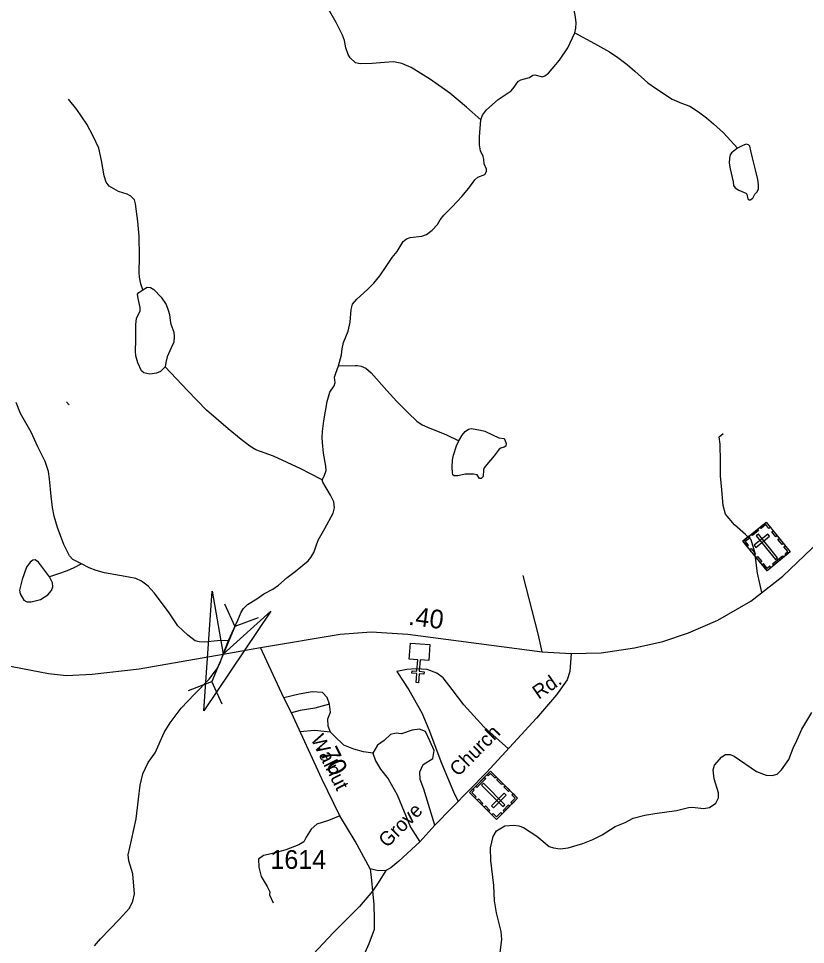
# Model space of a CAD drawing. Extents: x 2126262 to 2293712, y 749403 to 919119.
# Drawn here: x 2234635 to 2239880, y 846622 to 852796 of the extents above; entities that cross this region are included whole.
import ezdxf

# ---------------------------------------------------------------- set-up
doc = ezdxf.new("R2010")
doc.units = 0
for name, color, linetype in [('Exist Cultural Cemetery CELL', 7, 'Continuous'), ('Exist Cultural Church CELL', 7, 'Continuous'), ('Exist Hydrographic Creek Single Shore', 7, 'Continuous'), ('Exist Hydrographic Misc Water Feature', 7, 'Continuous'), ('Exist Hydrographic Pond Under 1500 Sq Ft', 7, 'Continuous'), ('Exist Road Non-System Type 51', 7, 'Continuous'), ('Exist Road Primary NC Attributed', 7, 'Continuous'), ('Exist Road Primary NC Service Mileage Hundredths English Label', 7, 'Continuous'), ('Exist Road Secondary Mileage Hundredths English Label', 7, 'Continuous'), ('Exist Road Secondary Structure Culvert Attributed CELL', 7, 'Continuous'), ('Exist Road Secondary Structure Culvert CELL', 7, 'Continuous'), ('Exist Road Secondary Type 51 Attributed', 7, 'Continuous'), ('Exist Road Secondary Type 51 Label', 7, 'Continuous'), ('Exist Road Secondary Type 51 Number Label', 7, 'Continuous')]:
    doc.layers.add(name, color=color, linetype=linetype)

msp = doc.modelspace()

# ---------------------------------------------------------------- linework, layer by layer
at = {"layer": 'Exist Cultural Cemetery CELL'}
for points in [[(2239462.7, 849311.3), (2239617.1, 849436.8), (2239777.7, 849239.2), (2239623.3, 849113.7)], [(2239520.1, 849358), (2239560.4, 849390.7), (2239567.5, 849381.8), (2239527.3, 849349.1)], [(2239644.5, 849403.2), (2239635.7, 849396.1), (2239615.4, 849421.1), (2239584, 849395.5), (2239576.9, 849404.1), (2239617.2, 849436.8)], [(2239490, 849277.6), (2239498.8, 849284.8), (2239478.5, 849309.8), (2239509.9, 849335.4), (2239502.9, 849344), (2239462.7, 849311.3)], [(2239537.2, 849284.2), (2239549, 849269.7), (2239640.4, 849344), (2239628.6, 849358.5)], [(2239565.7, 849357.3), (2239551.2, 849345.5), (2239679.1, 849188.1), (2239693.6, 849199.9)], [(2239681.8, 849339.3), (2239654.5, 849372.9), (2239663.3, 849380.1), (2239690.6, 849346.5)], [(2239723.3, 849288.2), (2239696, 849321.8), (2239704.9, 849328.9), (2239732.2, 849295.3)], [(2239536.7, 849220.1), (2239509.4, 849253.7), (2239518.2, 849260.9), (2239545.6, 849227.3)], [(2239752, 849218.3), (2239744.8, 849227.3), (2239761.9, 849241.1), (2239736.4, 849272.5), (2239745, 849279.5), (2239777.7, 849239.2)], [(2239579.1, 849167.9), (2239551.8, 849201.5), (2239560.6, 849208.7), (2239587.9, 849175.1)], [(2239660.6, 849158.8), (2239726.4, 849212.3), (2239733.6, 849203.5), (2239667.8, 849150)], [(2239648.9, 849134.6), (2239641.6, 849143.5), (2239624.6, 849129.6), (2239599.1, 849161), (2239590.4, 849153.9), (2239623.2, 849113.7)], [(2237961.4, 847597.5), (2237821.1, 847456.2), (2237640.5, 847635.7), (2237780.8, 847776.9)], [(2237757.5, 847753.4), (2237765.7, 847745.3), (2237781.2, 847760.9), (2237809.8, 847732.5), (2237817.7, 847740.4), (2237780.9, 847776.9)], [(2237748.4, 847728.1), (2237688.6, 847667.9), (2237680.5, 847675.9), (2237740.3, 847736.1)], [(2237830.4, 847727.7), (2237861.2, 847697.1), (2237853.1, 847689.1), (2237822.4, 847719.6)], [(2237663.8, 847659.2), (2237672, 847651.1), (2237656.5, 847635.5), (2237685.1, 847607), (2237677.3, 847599.1), (2237640.5, 847635.7)], [(2237863.8, 847540.8), (2237877, 847554), (2237733.1, 847696.9), (2237719.9, 847683.7)], [(2237878.1, 847680.3), (2237908.8, 847649.8), (2237900.8, 847641.7), (2237870.1, 847672.2)], [(2237699.8, 847592.8), (2237730.5, 847562.3), (2237722.5, 847554.2), (2237691.7, 847584.7)], [(2237884.4, 847616.5), (2237871.1, 847629.7), (2237788.2, 847546.1), (2237801.4, 847533)], [(2237930.7, 847628), (2237922.7, 847620), (2237945.6, 847597.3), (2237917, 847568.5), (2237924.9, 847560.7), (2237961.4, 847597.5)], [(2237746.5, 847546.3), (2237777.2, 847515.8), (2237769.2, 847507.7), (2237738.5, 847538.3)], [(2237909.2, 847544.9), (2237872.7, 847508.2), (2237864.6, 847516.2), (2237901.1, 847553)], [(2237790.3, 847486.7), (2237798.3, 847494.8), (2237821.2, 847472.1), (2237849.7, 847500.9), (2237857.6, 847493), (2237821.1, 847456.2)]]:
    msp.add_lwpolyline(points, close=True, dxfattribs=at)
at = {"layer": 'Exist Cultural Church CELL'}
msp.add_lwpolyline([(2237368.8, 848514.9), (2237312.1, 848519.2), (2237306.2, 848443.3), (2237338.1, 848440.8), (2237336.9, 848424.9), (2237305, 848427.3), (2237300.4, 848367.4), (2237284.4, 848368.6), (2237289, 848428.6), (2237257.1, 848431), (2237258.3, 848446.9), (2237290.3, 848444.5), (2237296.1, 848520.4), (2237238.6, 848524.9), (2237246.7, 848631.1), (2237377, 848621.1)], close=True, dxfattribs=at)
at = {"layer": 'Exist Hydrographic Creek Single Shore'}
for points in [[(2238343.3, 852699.7), (2238349.7, 852731.8), (2238350.9, 852766.2), (2238347.2, 852805.4), (2238335, 852865.5), (2238330.1, 852928.1), (2238330.1, 853000.5), (2238335, 853079.5), (2238353.4, 853189.9)], [(2237716.1, 852120), (2237727.2, 852151.9), (2237754.2, 852187.5), (2237832.7, 852256.2), (2237918.5, 852312.6), (2237939.3, 852337.1), (2237955.3, 852365.4), (2237967.5, 852378.8), (2237983.5, 852386.2), (2238041.1, 852403.4), (2238061.9, 852418.1), (2238076.7, 852420.6), (2238128.2, 852407.1), (2238142.9, 852413.2), (2238166.2, 852431.6), (2238240.3, 852518.1), (2238295.5, 852600.3), (2238343.3, 852699.7)], [(2236767.1, 850479.2), (2236787.2, 850552.6), (2236792.1, 850594.3), (2236802, 850636), (2236832.6, 850710.8), (2236846.1, 850770.2), (2236851, 850856), (2236860.8, 850890.4), (2236889, 850924.7), (2236961.3, 850988.5), (2237003, 851030.2), (2237042.3, 851080.5), (2237085.2, 851143.1), (2237126.4, 851201.3), (2237158.2, 851243), (2237198.7, 851309.2), (2237220.8, 851326.4), (2237245.3, 851335), (2237323.8, 851343.6), (2237354.4, 851355.8), (2237391.2, 851384), (2237428, 851422.1), (2237445.1, 851452.7), (2237469.6, 851484.6), (2237524.8, 851539.8), (2237588.6, 851609.8), (2237635.2, 851665.5), (2237675.6, 851719.4), (2237695.2, 851737.8), (2237741.8, 851755), (2237754.1, 851774.6), (2237754.1, 851790.6), (2237738.2, 851827.4), (2237736.9, 851856.8), (2237730.8, 851876.5), (2237713.6, 851914.5), (2237706.3, 851953.7), (2237707.5, 852007.7), (2237716.1, 852120)], [(2236659.7, 849720.9), (2236672.1, 849743.4), (2236684.8, 849781.5), (2236683.2, 849811.6), (2236667.3, 849898.7), (2236661, 849968.4), (2236657.8, 850001.7), (2236661, 850042.9), (2236670.5, 850114.2), (2236692.7, 850241.6), (2236710.1, 850304.9), (2236738.6, 850346.1), (2236744.9, 850368.3), (2236741.8, 850404.8), (2236749.7, 850431.7), (2236767.1, 850479.2)], [(2236035.2, 848649.7), (2236096, 848783.1), (2236118.2, 848837), (2236134, 848862.4), (2236161, 848889.3), (2236224.3, 848927.3), (2236270.2, 848959), (2236330.4, 848990.7), (2236368.4, 849017.6), (2236425.4, 849068.3), (2236479.2, 849107.9), (2236529.9, 849150.7), (2236566.3, 849179.2), (2236583.7, 849201.4), (2236602.7, 849236.3), (2236632.8, 849317.1), (2236677.2, 849395.2), (2236732.6, 849496.6), (2236740.5, 849533), (2236737.3, 849574.2), (2236715.2, 849618.6), (2236662.9, 849703.5), (2236659.7, 849720.9)], [(2235141.4, 846612.5), (2235182.5, 846660), (2235306, 846788.3), (2235375.7, 846863.6), (2235397.9, 846911.1), (2235407.4, 846960.2), (2235402.6, 847037.9), (2235396.3, 847093.3), (2235371, 847178.9), (2235366.2, 847218.5), (2235388.4, 847318.3), (2235420.1, 847459.9), (2235434.3, 847589.9), (2235447, 847683.3), (2235462.8, 847759.4), (2235499.2, 847835.4), (2235545.1, 847900.4), (2235606.9, 848034.1), (2235646.5, 848100.7), (2235719.3, 848197.3), (2235808, 848290.8), (2235905.4, 848391.4), (2235954.5, 848454.8), (2235978.2, 848500.7), (2236000.2, 848558.4), (2236035.2, 848649.7)], [(2237845.7, 846567.4), (2237856.7, 846654.9), (2237851.8, 846709.2), (2237821.4, 846833.2), (2237806.8, 846912.2), (2237802, 847015.6), (2237782.5, 847182.7), (2237781.3, 847266.6), (2237798.3, 847342), (2237821.4, 847379.7), (2237876.1, 847413.8), (2237936.9, 847417.4), (2237968.5, 847413.8), (2238000.1, 847401.6), (2238090, 847343.2), (2238172.6, 847275.1), (2238200.6, 847265.4), (2238244.3, 847260.6), (2238297.8, 847266.6), (2238395.6, 847294.6), (2238462.4, 847321.3), (2238524.4, 847353), (2238611.9, 847407.7), (2238677.5, 847434.4), (2238732.2, 847463.6), (2238809.2, 847484.9), (2238874.9, 847495.8), (2239020.7, 847514.1), (2239100.9, 847535.9), (2239127.6, 847537.2), (2239199.3, 847528.7), (2239240.6, 847535.9), (2239281.9, 847565.1), (2239299, 847600.4), (2239299, 847633.2), (2239272.2, 847725.6), (2239263.7, 847786.4), (2239273.4, 847816.8), (2239323.3, 847872.7), (2239346.8, 847889), (2239378.4, 847889), (2239405.2, 847876.9), (2239553.4, 847774.7), (2239616.6, 847750.4), (2239656.7, 847748), (2239691.9, 847756.5), (2239719.9, 847786.9), (2239768.5, 847856.2), (2239797.7, 847931.6), (2239822, 847981.4), (2239856, 848058), (2239922.8, 848168.7)]]:
    msp.add_lwpolyline(points, dxfattribs=at)
at = {"layer": 'Exist Hydrographic Misc Water Feature'}
for points in [[(2237716.1, 852120), (2237621.7, 852204.6), (2237510.1, 852297.8), (2237381.4, 852388.6), (2237251.4, 852468.4), (2237190.6, 852496.1), (2237134.2, 852505.9), (2237074.1, 852502.2), (2236992, 852494.9), (2236911.1, 852493.6), (2236881.6, 852501), (2236844.9, 852532.9), (2236832.6, 852556.2), (2236816.7, 852600.4), (2236808.1, 852649.4), (2236793.4, 852683.8), (2236752.9, 852768.4), (2236700.2, 852857.3)], [(2238343.3, 852699.7), (2238473.3, 852629.7), (2238572.6, 852574.5), (2238630.2, 852535.3), (2238690.3, 852489.9), (2238741.8, 852444.5), (2238829.4, 852367.6), (2238880.9, 852332), (2238991.3, 852257.2), (2239052.6, 852230.2), (2239109, 852210.6), (2239166.6, 852173.8), (2239220.5, 852133.3), (2239267.1, 852094), (2239333, 852034.5), (2239380.8, 851983), (2239426.2, 851931.5)], [(2235463.6, 850987.7), (2235450.9, 851026.3), (2235441.4, 851070.7), (2235439.8, 851102.4), (2235441.4, 851206.9), (2235439.8, 851344.8), (2235430.3, 851443), (2235414.5, 851560.2), (2235408.2, 851586.5), (2235384.4, 851611.9), (2235359.1, 851624.6), (2235302.1, 851642), (2235240.3, 851678.4), (2235219.7, 851705.4), (2235205.5, 851746.6), (2235188.1, 851848), (2235169.7, 851930.4), (2235131.7, 852011.2), (2235090.5, 852091.3), (2235024, 852189.6), (2234968.6, 852257.7)], [(2236659.7, 849720.9), (2236575.8, 849761.3), (2236517.2, 849793), (2236335.1, 849877), (2236216.4, 849919.8), (2236176.8, 849943.5), (2236118.2, 849987.9), (2236032.1, 850060), (2235888, 850185.2), (2235761.3, 850315.1), (2235612.4, 850473.5)], [(2236767.1, 850479.2), (2236877.7, 850483.2), (2236893.7, 850483.2), (2236918.2, 850477.1), (2236948.8, 850463.6), (2236984.4, 850434.1), (2237089.8, 850316.4), (2237156.6, 850241.8), (2237231.4, 850167), (2237290.3, 850110.5), (2237325.8, 850087.2), (2237376.1, 850063.9), (2237482.8, 850022.2), (2237568.6, 849980.5)], [(2235054.4, 849159.2), (2234997.4, 849188.5), (2234975.3, 849212.3), (2234962.6, 849240.8), (2234937.3, 849288.4), (2234896.1, 849402.4), (2234872.3, 849476.9), (2234861.2, 849535.5), (2234853.3, 849610), (2234842.2, 849727.2), (2234834.3, 849775.4), (2234812.2, 849841.9), (2234764.7, 849940.2), (2234718.7, 850036.8), (2234649.1, 850162), (2234620.6, 850234.9)], [(2234954.5, 850238.9), (2234958.6, 850235), (2234962.5, 850231), (2234966.8, 850227), (2234972.8, 850223.1)], [(2235054.4, 849159.2), (2235003.8, 849133.9), (2234959.4, 849113.3), (2234896.1, 849091.1), (2234840.7, 849072.1)], [(2236035.2, 848649.7), (2235962.4, 848645.9), (2235875.3, 848637.9), (2235838.9, 848639.5), (2235813.5, 848647.4), (2235762.9, 848683.9), (2235697.9, 848747.3), (2235634.6, 848839.2), (2235539.6, 848965.9), (2235498.4, 849010.3), (2235454.1, 849043.5), (2235416.1, 849062.5), (2235369.5, 849070.5), (2235307.8, 849081.6), (2235208, 849100.6), (2235152.6, 849116.4), (2235105.1, 849133.9), (2235054.4, 849159.2)]]:
    msp.add_lwpolyline(points, dxfattribs=at)
for points in [[(2239426.2, 851931.5), (2239386.9, 851900.8), (2239377.1, 851886.1), (2239372.2, 851864), (2239371, 851830.9), (2239377.1, 851794.1), (2239396.7, 851707), (2239399.2, 851682.5), (2239411.4, 851666.5), (2239436, 851650.6), (2239481.3, 851631), (2239488.7, 851623.6), (2239494.8, 851594.1), (2239504.6, 851586.8), (2239512, 851586.8), (2239527.9, 851597.8), (2239541.4, 851623.6), (2239556.1, 851638.3), (2239565.9, 851656.7), (2239565.9, 851689.8), (2239562.2, 851723), (2239547.5, 851786.7), (2239525.5, 851866.5), (2239515.7, 851913.1), (2239508.3, 851945), (2239499.7, 851953.6), (2239483.8, 851957.3), (2239458, 851947.4)], [(2234840.7, 849072.1), (2234767.8, 849171.9), (2234745.7, 849186.1), (2234729.8, 849184.6), (2234712.4, 849170.3), (2234688.6, 849137), (2234660.1, 849054.6), (2234642.7, 848983.3), (2234645.9, 848959.6), (2234671.2, 848916.8), (2234691.8, 848907.3), (2234718.7, 848905.7), (2234782.1, 848921.6), (2234829.6, 848953.2), (2234854.9, 848981.8), (2234864.4, 849007.1), (2234862.8, 849032.5)]]:
    msp.add_lwpolyline(points, close=True, dxfattribs=at)
at = {"layer": 'Exist Hydrographic Pond Under 1500 Sq Ft'}
for points in [[(2235612.4, 850473.5), (2235582.4, 850442.6), (2235553.9, 850430), (2235509.5, 850425.2), (2235469.9, 850433.1), (2235454.1, 850445.8), (2235430.3, 850499.7), (2235416.1, 850545.6), (2235414.5, 850577.3), (2235416.1, 850650.2), (2235416.1, 850756.3), (2235422.4, 850794.4), (2235446.2, 850846.6), (2235446.2, 850868.8), (2235431.9, 850929), (2235428.8, 850957.6), (2235436.7, 850968.6), (2235463.6, 850987.7)], [(2235463.6, 850987.7), (2235493.7, 851003.5), (2235515.8, 851001.9), (2235538, 850989.2), (2235585.5, 850937), (2235618.8, 850887.8), (2235633, 850851.4), (2235642.5, 850821.3), (2235645.7, 850781.7), (2235650.4, 850757.9), (2235669.4, 850704.1), (2235672.6, 850675.5), (2235669.4, 850637.5), (2235652, 850599.5), (2235626.7, 850539.3), (2235617.2, 850502.8), (2235612.4, 850473.5)]]:
    msp.add_lwpolyline(points, dxfattribs=at)
msp.add_lwpolyline([(2237568.6, 849980.5), (2237591.5, 850017.7), (2237611.1, 850041), (2237633.2, 850056.9), (2237651.6, 850061.9), (2237678.6, 850058.2), (2237712.9, 850050.8), (2237742.3, 850043.5), (2237793.8, 850018.9), (2237835.5, 849999.3), (2237868.6, 849994.4), (2237877.2, 849985.8), (2237884.5, 849962.5), (2237882.1, 849944.1), (2237872.3, 849938), (2237849, 849931.8), (2237838, 849924.5), (2237804.8, 849879.1), (2237757, 849822.6), (2237737.4, 849799.3), (2237733.7, 849785.8), (2237732.5, 849741.7), (2237719, 849729.4), (2237708, 849729.4), (2237690.8, 849752.7), (2237667.5, 849757.6), (2237611.1, 849757.6), (2237562.1, 849746.6), (2237538.8, 849745.4), (2237529, 849753.9), (2237526.5, 849766.2), (2237525.3, 849804.2), (2237526.5, 849850.9), (2237535.1, 849884), (2237553.5, 849946.5)], close=True, dxfattribs=at)
at = {"layer": 'Exist Road Non-System Type 51'}
for points in [[(2239589.5, 848968.3), (2239559.6, 849097.1), (2239542.9, 849236.7), (2239518.5, 849319.8), (2239480.8, 849356.1), (2239405.5, 849420.3), (2239347.2, 849492), (2239330.5, 849547.8), (2239322.1, 849652.5), (2239313.7, 849746.1), (2239313.7, 849841), (2239311, 849956.9), (2239305.4, 850007.4), (2239331.9, 850028.3)], [(2238124, 848572.5), (2238098.7, 848693.6), (2237998.2, 849081.7)], [(2237900.8, 847925.9), (2237736.9, 848074.1), (2237603, 848219.3), (2237524.1, 848321.9), (2237464.2, 848398.7), (2237422.3, 848430.8), (2237358.1, 848454.6), (2237282.8, 848458.8), (2237222.8, 848454.6), (2237157.2, 848442), (2237235.4, 848319.1), (2237323.3, 848167.2), (2237369.3, 848054.1), (2237454.3, 847831.7), (2237533.8, 847639), (2237564.6, 847574.1)], [(2236707.9, 848223.2), (2236691.4, 848269), (2236660.7, 848302.6), (2236592.3, 848306.7), (2236505.8, 848290), (2236403.2, 848265.9)], [(2236707.9, 848223.2), (2236610.2, 848196.7), (2236511.2, 848181.3), (2236454.8, 848166.8)], [(2236714.8, 848037.9), (2236699.5, 848076.6), (2236696.7, 848125.5), (2236713.5, 848171.5), (2236707.9, 848223.2)], [(2236714.8, 848037.9), (2236607.4, 848049), (2236511.3, 848040.4)], [(2236996, 847898.3), (2236933.8, 847905.2), (2236869.6, 847923.4), (2236804.1, 847949.9), (2236737.1, 848015.5), (2236714.8, 848037.9)], [(2237409.7, 847416.3), (2237367.8, 847555.3), (2237335.7, 847657.2), (2237312, 847722.8), (2237309.2, 847773.1), (2237332.9, 847821.9), (2237395.7, 847862.4), (2237404.1, 847914.1), (2237376.2, 847979.7), (2237346.9, 848042.5), (2237306.4, 848057.9), (2237259, 848050.9), (2237187.8, 848027.2), (2237151.6, 848031.4), (2237114.6, 848022.6), (2237071.3, 847982.1), (2237028.1, 847950), (2236996, 847898.3)], [(2236996, 847898.3), (2237014.1, 847846.7), (2237047.6, 847790.8), (2237099.2, 847725.2), (2237157.7, 847619.7), (2237248.4, 847404.7), (2237308.6, 847305.3)], [(2236775.7, 847478.5), (2236700.3, 847447.4), (2236622.2, 847425.1), (2236584.5, 847391.6), (2236552.4, 847337.1), (2236535.7, 847306.4), (2236503.6, 847285.5), (2236415.7, 847252), (2236338.1, 847231.4), (2236268.3, 847216), (2236233.5, 847190.9), (2236237.7, 847137.8), (2236253, 847075.7), (2236293.4, 847008.7), (2236310.1, 846972.4), (2236307.4, 846952.9), (2236332.5, 846899.8)], [(2236978.7, 847127.3), (2236987.4, 847048.5), (2236994.4, 846977.3)], [(2237084, 847115.4), (2237032.1, 847033.2), (2236994.4, 846977.3)], [(2236994.4, 846977.3), (2236907.9, 846874.8), (2236734.9, 846701.7), (2236531.6, 846485.1), (2236389.3, 846341.2), (2236202.9, 846149.1), (2236112.2, 846048.6), (2235984.3, 845890), (2235860.1, 845760.1), (2235724.8, 845619.1), (2235642.7, 845529), (2235579.9, 845473.1), (2235525.5, 845452.2), (2235459.9, 845446.6), (2235344.2, 845452.2), (2235273, 845449.4), (2235224.6, 845435.8), (2235180, 845379.9), (2235173, 845343.6)], [(2236994.4, 846977.3), (2237002.1, 846890), (2237006.3, 846790.9), (2237006.3, 846722.5), (2236970, 846627), (2236935.1, 846546), (2236922.6, 846467.8), (2236894.7, 846361.7)]]:
    msp.add_lwpolyline(points, dxfattribs=at)
at = {"layer": 'Exist Road Primary NC Attributed'}
for points in [[(2238318, 848561.3), (2238518.8, 848566.9), (2238741.3, 848599.7), (2238929.7, 848643), (2239099.9, 848698.8), (2239295.9, 848783.3), (2239514.9, 848910.4), (2239727.6, 849078.6), (2240113.2, 849445.1), (2241160.2, 850356.1), (2241922.6, 851036.8), (2243332.9, 852263)], [(2233324.8, 848733.2), (2233452.6, 848711.5), (2233686.9, 848657.1), (2234474.4, 848497.2), (2234835.7, 848428.8), (2234955.7, 848414.8), (2235125.9, 848423.2), (2235438.4, 848459.5), (2236000.2, 848558.4), (2236247.1, 848601.1)], [(2236247.1, 848601.1), (2236779.3, 848689.8), (2236984.3, 848706.5), (2237229.8, 848691.2), (2238124, 848572.5), (2238318, 848561.3)]]:
    msp.add_lwpolyline(points, dxfattribs=at)
at = {"layer": 'Exist Road Secondary Structure Culvert Attributed CELL'}
msp.add_lwpolyline([(2236316.8, 848844), (2235870.6, 848180), (2235925, 848978.1), (2236000.2, 848558.4)], close=True, dxfattribs=at)
at = {"layer": 'Exist Road Secondary Structure Culvert CELL'}
for p, q in [((2236008.8, 848893.8), (2236076.4, 848741.5)), ((2236232.1, 848800.8), (2236076.4, 848741.5)), ((2236076.4, 848741.5), (2235923.9, 848375.3)), ((2235768.3, 848316), (2235923.9, 848375.3)), ((2235991.5, 848223.1), (2235923.9, 848375.3))]:
    msp.add_line(p, q, dxfattribs=at)
at = {"layer": 'Exist Road Secondary Type 51 Attributed'}
for points in [[(2237033.1, 847112), (2236978.7, 847127.3), (2236879.6, 847311.6), (2236775.7, 847478.5), (2236655.7, 847725.6), (2236454.8, 848166.8), (2236403.2, 848265.9), (2236247.1, 848601.1)], [(2238318, 848561.3), (2238308.7, 848442.4), (2238292, 848386.5), (2238219.4, 848286), (2238086.3, 848129.8), (2237755, 847767.5), (2237409.7, 847416.3), (2237308.6, 847305.3), (2237170.5, 847176.9), (2237117.5, 847132.2), (2237084, 847115.4), (2237033.1, 847112)]]:
    msp.add_lwpolyline(points, dxfattribs=at)

# ---------------------------------------------------------------- texts
at = {"layer": 'Exist Road Primary NC Service Mileage Hundredths English Label'}
msp.add_text('.40', height=125, rotation=352.43992, dxfattribs=at).set_placement((2237229.1, 848754.3))
at = {"layer": 'Exist Road Secondary Mileage Hundredths English Label'}
msp.add_text('.70', height=125, rotation=296.67472, dxfattribs=at).set_placement((2236618.7, 847942.8))
at = {"layer": 'Exist Road Secondary Type 51 Label'}
for s, rotation, p in [('Rd.', 34.87287, (2238101.9, 848252.3)), ('Walnut', 296.67473, (2236580.6, 847992.9)), ('Church', 45.18748, (2237565.2, 847736.6)), ('Grove', 45.18748, (2237091.6, 847262.3))]:
    msp.add_text(s, height=95, rotation=rotation, dxfattribs=at).set_placement(p)
at = {"layer": 'Exist Road Secondary Type 51 Number Label'}
msp.add_text('1614', height=125, dxfattribs=at).set_placement((2236313.9, 847126))

doc.saveas('drawing.dxf')
